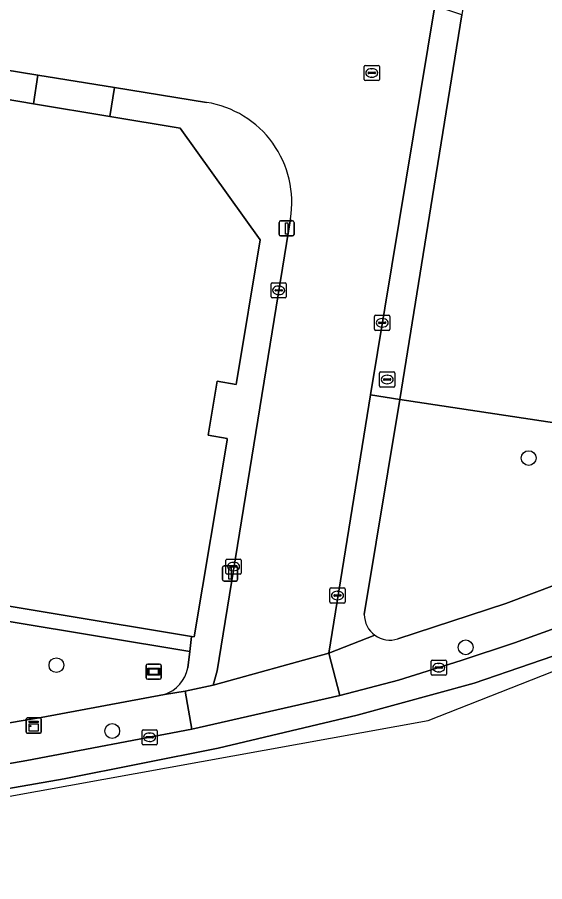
# Model space of a CAD drawing. Extents: x 163683 to 164494, y 382709 to 383872.
# Drawn here: x 164374.5 to 164409.4, y 383368.6 to 383425.8 of the extents above; entities that cross this region are included whole.
import ezdxf

# ---------------------------------------------------------------- set-up
doc = ezdxf.new("R2010")
doc.units = 0
for name, color, linetype in [('IMGEO_Boom', 7, 'Continuous'), ('IMGEO_Brandkraan', 7, 'Continuous'), ('IMGEO_Groenvoorziening', 7, 'Continuous'), ('IMGEO_Kast', 7, 'Continuous'), ('IMGEO_Kolk', 7, 'Continuous'), ('IMGEO_Lichtmast', 7, 'Continuous'), ('IMGEO_Pand', 7, 'Continuous'), ('IMGEO_Parkeervlak_gesloten', 7, 'Continuous'), ('IMGEO_Reclamebord', 7, 'Continuous'), ('IMGEO_Rijbaan_lokaal_gesloten', 7, 'Continuous'), ('IMGEO_Rijbaan_lokaal_open', 7, 'Continuous'), ('IMGEO_Rioolput', 7, 'Continuous'), ('IMGEO_Voetpad_open', 7, 'Continuous')]:
    doc.layers.add(name, color=color, linetype=linetype)

msp = doc.modelspace()

# ---------------------------------------------------------------- linework, layer by layer
at = {"layer": 'IMGEO_Boom'}
for centre in [(164408.292, 383396.617), (164404.134, 383384.103), (164377.1, 383382.926), (164380.783, 383378.572)]:
    msp.add_circle(centre, 0.489, dxfattribs=at)
at = {"layer": 'IMGEO_Brandkraan'}
for p, q in [((164398.449, 383401.385), (164398.449, 383402.237)), ((164398.524, 383402.311), (164399.376, 383402.311)), ((164398.937, 383402.091), (164398.962, 383402.091)), ((164399.45, 383402.237), (164399.45, 383401.385)), ((164398.708, 383401.805), (164398.708, 383401.817)), ((164399.146, 383401.768), (164398.748, 383401.768)), ((164398.751, 383401.854), (164399.149, 383401.854)), ((164398.96, 383401.531), (164398.935, 383401.531)), ((164399.192, 383401.817), (164399.192, 383401.805)), ((164399.376, 383401.311), (164398.524, 383401.311))]:
    msp.add_line(p, q, dxfattribs=at)
for points in [[(164398.449, 383401.385), (164398.449, 383402.237)], [(164398.524, 383402.311), (164399.376, 383402.311)], [(164399.45, 383402.237), (164399.45, 383401.385)], [(164399.376, 383401.311), (164398.524, 383401.311)]]:
    msp.add_lwpolyline(points, dxfattribs=at)
for centre, radius, start, end in [((164398.526, 383402.235), 0.0765, 91.552, 178.448), ((164398.526, 383402.235), 0.0765, 91.552, 178.448), ((164399.374, 383402.235), 0.0765, 1.552, 88.448), ((164399.374, 383402.235), 0.0765, 1.552, 88.448), ((164398.526, 383401.387), 0.0765, 181.552, 268.448), ((164398.526, 383401.387), 0.0765, 181.552, 268.448), ((164398.748, 383401.814), 0.0403, 85.8775, 175.7526), ((164398.745, 383401.804), 0.0366, 178.938, 274.7102), ((164399.149, 383401.811), 0.043, 264.8664, 352.4533), ((164399.153, 383401.816), 0.0386, 1.7309, 96.639), ((164399.374, 383401.387), 0.0765, 271.552, 358.448), ((164399.374, 383401.387), 0.0765, 271.552, 358.448)]:
    msp.add_arc(centre, radius, start, end, dxfattribs=at)
for centre, major_axis, ratio, start_param, end_param in [((164398.936, 383401.811), (-0.387, 0.002), 0.722429, 4.712389, 7.853982), ((164398.961, 383401.811), (-0.39, 0.002), 0.717154, 1.570796, 4.712389)]:
    msp.add_ellipse(centre, major_axis=major_axis, ratio=ratio, start_param=start_param, end_param=end_param, dxfattribs=at)
at = {"layer": 'IMGEO_Groenvoorziening'}
for points in [[(164428.396, 383397.104), (164433.215, 383400.226), (164435.831, 383402.227), (164436.826, 383408.214), (164434.628, 383408.476), (164418.461, 383397.661), (164403.717, 383399.885), (164399.775, 383400.479), (164397.432, 383386.27)], [(164399.656, 383384.661), (164406.777, 383387.01), (164413.399, 383389.497), (164419.578, 383392.262), (164423.537, 383394.307), (164428.396, 383397.104)], [(164385.771, 383382.748), (164385.904, 383383.826), (164362.021, 383387.789), (164360.227, 383376.903), (164363.088, 383377.295), (164376.099, 383379.459), (164384.249, 383380.992)]]:
    msp.add_lwpolyline(points, dxfattribs=at)
msp.add_lwpolyline([(164362.157, 383388.616), (164362.021, 383387.789), (164385.904, 383383.826), (164386.026, 383384.819), (164368.246, 383387.77), (164362.183, 383388.776)], close=True, dxfattribs=at)
for centre, radius, start, end in [((164399.136, 383386.287), 1.704, 180.5752, 234.1885), ((164399.14, 383386.292), 1.71, 234.1728, 287.5523), ((164383.532, 383383.151), 2.275, 288.3783, 349.7879)]:
    msp.add_arc(centre, radius, start, end, dxfattribs=at)
at = {"layer": 'IMGEO_Kast'}
for p, q in [((164375.103, 383378.51), (164375.103, 383379.351)), ((164375.103, 383379.351), (164375.103, 383378.51)), ((164375.178, 383379.435), (164376.019, 383379.435)), ((164376.019, 383379.435), (164375.178, 383379.435)), ((164376.103, 383379.36), (164376.103, 383378.519)), ((164376.103, 383378.519), (164376.103, 383379.36)), ((164376.028, 383378.435), (164375.187, 383378.435)), ((164375.187, 383378.435), (164376.028, 383378.435))]:
    msp.add_line(p, q, dxfattribs=at)
for points in [[(164375.298, 383379.225), (164375.898, 383379.225), (164375.898, 383379.14), (164375.298, 383379.14), (164375.298, 383379.225)], [(164375.298, 383379.05), (164375.898, 383379.05), (164375.898, 383378.561), (164375.298, 383378.561), (164375.298, 383379.05)]]:
    msp.add_lwpolyline(points, dxfattribs=at)
msp.add_circle((164375.382, 383378.899), 0.0377, dxfattribs=at)
for centre, start, end in [((164375.181, 383379.357), 92.4484, 184.2845), ((164375.181, 383379.357), 92.4484, 184.2845), ((164376.025, 383379.357), 2.4484, 94.2845), ((164376.025, 383379.357), 2.4484, 94.2845), ((164375.181, 383378.513), 182.4484, 274.2845), ((164375.181, 383378.513), 182.4484, 274.2845), ((164376.025, 383378.513), 272.4484, 4.2845), ((164376.025, 383378.513), 272.4484, 4.2845)]:
    msp.add_arc(centre, 0.0779, start, end, dxfattribs=at)
at = {"layer": 'IMGEO_Kolk'}
for p, q in [((164391.354, 383408.205), (164392.206, 383408.205)), ((164391.279, 383407.279), (164391.279, 383408.131)), ((164391.538, 383407.699), (164391.538, 383407.711)), ((164391.976, 383407.662), (164391.578, 383407.662)), ((164391.581, 383407.748), (164391.979, 383407.748)), ((164391.767, 383407.985), (164391.792, 383407.985)), ((164392.022, 383407.711), (164392.022, 383407.699)), ((164392.28, 383408.131), (164392.28, 383407.279)), ((164392.206, 383407.205), (164391.354, 383407.205)), ((164391.79, 383407.425), (164391.765, 383407.425)), ((164398.119, 383405.132), (164398.119, 383405.984)), ((164398.194, 383406.058), (164399.046, 383406.058)), ((164399.12, 383405.984), (164399.12, 383405.132)), ((164398.378, 383405.552), (164398.378, 383405.564)), ((164398.816, 383405.515), (164398.418, 383405.515)), ((164398.421, 383405.601), (164398.819, 383405.601)), ((164398.607, 383405.838), (164398.632, 383405.838)), ((164398.862, 383405.564), (164398.862, 383405.552)), ((164399.046, 383405.058), (164398.194, 383405.058)), ((164398.63, 383405.278), (164398.605, 383405.278)), ((164388.375, 383389.944), (164389.227, 383389.944)), ((164388.3, 383389.018), (164388.3, 383389.87)), ((164388.559, 383389.438), (164388.559, 383389.45)), ((164388.997, 383389.401), (164388.599, 383389.401)), ((164388.602, 383389.487), (164389, 383389.487)), ((164388.788, 383389.724), (164388.813, 383389.724)), ((164389.043, 383389.45), (164389.043, 383389.438)), ((164389.301, 383389.87), (164389.301, 383389.018)), ((164389.227, 383388.944), (164388.375, 383388.944)), ((164388.811, 383389.164), (164388.786, 383389.164)), ((164395.164, 383387.107), (164395.164, 383387.959)), ((164395.239, 383388.033), (164396.091, 383388.033)), ((164395.652, 383387.813), (164395.677, 383387.813)), ((164396.165, 383387.959), (164396.165, 383387.107)), ((164395.423, 383387.527), (164395.423, 383387.539)), ((164395.861, 383387.49), (164395.463, 383387.49)), ((164395.466, 383387.576), (164395.864, 383387.576)), ((164395.675, 383387.253), (164395.65, 383387.253)), ((164395.907, 383387.539), (164395.907, 383387.527)), ((164396.091, 383387.033), (164395.239, 383387.033)), ((164401.853, 383382.337), (164401.853, 383383.189)), ((164401.928, 383383.263), (164402.78, 383383.263)), ((164402.854, 383383.189), (164402.854, 383382.337)), ((164402.112, 383382.757), (164402.112, 383382.769)), ((164402.55, 383382.72), (164402.152, 383382.72)), ((164402.155, 383382.806), (164402.553, 383382.806)), ((164402.341, 383383.043), (164402.366, 383383.043)), ((164402.596, 383382.769), (164402.596, 383382.757)), ((164402.78, 383382.263), (164401.928, 383382.263)), ((164402.364, 383382.483), (164402.339, 383382.483)), ((164382.753, 383377.734), (164382.753, 383378.586)), ((164382.828, 383378.66), (164383.68, 383378.66)), ((164383.754, 383378.586), (164383.754, 383377.734)), ((164383.012, 383378.154), (164383.012, 383378.166)), ((164383.45, 383378.117), (164383.052, 383378.117)), ((164383.055, 383378.203), (164383.453, 383378.203)), ((164383.241, 383378.44), (164383.266, 383378.44)), ((164383.496, 383378.166), (164383.496, 383378.154)), ((164383.68, 383377.66), (164382.828, 383377.66)), ((164383.264, 383377.88), (164383.239, 383377.88))]:
    msp.add_line(p, q, dxfattribs=at)
for points in [[(164391.354, 383408.205), (164392.206, 383408.205)], [(164391.279, 383407.279), (164391.279, 383408.131)], [(164392.28, 383408.131), (164392.28, 383407.279)], [(164392.206, 383407.205), (164391.354, 383407.205)], [(164398.119, 383405.132), (164398.119, 383405.984)], [(164398.194, 383406.058), (164399.046, 383406.058)], [(164399.12, 383405.984), (164399.12, 383405.132)], [(164399.046, 383405.058), (164398.194, 383405.058)], [(164388.375, 383389.944), (164389.227, 383389.944)], [(164388.3, 383389.018), (164388.3, 383389.87)], [(164389.301, 383389.87), (164389.301, 383389.018)], [(164389.227, 383388.944), (164388.375, 383388.944)], [(164395.164, 383387.107), (164395.164, 383387.959)], [(164395.239, 383388.033), (164396.091, 383388.033)], [(164396.165, 383387.959), (164396.165, 383387.107)], [(164396.091, 383387.033), (164395.239, 383387.033)], [(164401.853, 383382.337), (164401.853, 383383.189)], [(164401.928, 383383.263), (164402.78, 383383.263)], [(164402.854, 383383.189), (164402.854, 383382.337)], [(164402.78, 383382.263), (164401.928, 383382.263)], [(164382.753, 383377.734), (164382.753, 383378.586)], [(164382.828, 383378.66), (164383.68, 383378.66)], [(164383.754, 383378.586), (164383.754, 383377.734)], [(164383.68, 383377.66), (164382.828, 383377.66)]]:
    msp.add_lwpolyline(points, dxfattribs=at)
for centre, radius, start, end in [((164391.356, 383408.129), 0.0765, 91.552, 178.448), ((164391.356, 383408.129), 0.0765, 91.552, 178.448), ((164392.204, 383408.129), 0.0765, 1.552, 88.448), ((164392.204, 383408.129), 0.0765, 1.552, 88.448), ((164391.578, 383407.708), 0.0403, 85.8775, 175.7526), ((164391.575, 383407.698), 0.0366, 178.938, 274.7102), ((164391.979, 383407.705), 0.043, 264.8664, 352.4533), ((164391.983, 383407.71), 0.0386, 1.7309, 96.639), ((164391.356, 383407.281), 0.0765, 181.552, 268.448), ((164391.356, 383407.281), 0.0765, 181.552, 268.448), ((164392.204, 383407.281), 0.0765, 271.552, 358.448), ((164392.204, 383407.281), 0.0765, 271.552, 358.448), ((164398.196, 383405.982), 0.0765, 91.552, 178.448), ((164398.196, 383405.982), 0.0765, 91.552, 178.448), ((164399.044, 383405.982), 0.0765, 1.552, 88.448), ((164399.044, 383405.982), 0.0765, 1.552, 88.448), ((164398.418, 383405.561), 0.0403, 85.8775, 175.7526), ((164398.415, 383405.551), 0.0366, 178.938, 274.7102), ((164398.819, 383405.558), 0.043, 264.8664, 352.4533), ((164398.823, 383405.563), 0.0386, 1.7309, 96.639), ((164398.196, 383405.134), 0.0765, 181.552, 268.448), ((164398.196, 383405.134), 0.0765, 181.552, 268.448), ((164399.044, 383405.134), 0.0765, 271.552, 358.448), ((164399.044, 383405.134), 0.0765, 271.552, 358.448), ((164388.377, 383389.868), 0.0765, 91.552, 178.448), ((164388.377, 383389.868), 0.0765, 91.552, 178.448), ((164389.225, 383389.868), 0.0765, 1.552, 88.448), ((164389.225, 383389.868), 0.0765, 1.552, 88.448), ((164388.599, 383389.447), 0.0403, 85.8775, 175.7526), ((164388.596, 383389.437), 0.0366, 178.938, 274.7102), ((164389, 383389.444), 0.043, 264.8664, 352.4533), ((164389.004, 383389.449), 0.0386, 1.7309, 96.639), ((164388.377, 383389.02), 0.0765, 181.552, 268.448), ((164388.377, 383389.02), 0.0765, 181.552, 268.448), ((164389.225, 383389.02), 0.0765, 271.552, 358.448), ((164389.225, 383389.02), 0.0765, 271.552, 358.448), ((164395.241, 383387.957), 0.0765, 91.552, 178.448), ((164395.241, 383387.957), 0.0765, 91.552, 178.448), ((164396.089, 383387.957), 0.0765, 1.552, 88.448), ((164396.089, 383387.957), 0.0765, 1.552, 88.448), ((164395.241, 383387.109), 0.0765, 181.552, 268.448), ((164395.241, 383387.109), 0.0765, 181.552, 268.448), ((164395.463, 383387.536), 0.0403, 85.8775, 175.7526), ((164395.46, 383387.526), 0.0366, 178.938, 274.7102), ((164395.864, 383387.533), 0.043, 264.8664, 352.4533), ((164395.868, 383387.538), 0.0386, 1.7309, 96.639), ((164396.089, 383387.109), 0.0765, 271.552, 358.448), ((164396.089, 383387.109), 0.0765, 271.552, 358.448), ((164401.93, 383383.187), 0.0765, 91.552, 178.448), ((164401.93, 383383.187), 0.0765, 91.552, 178.448), ((164402.778, 383383.187), 0.0765, 1.552, 88.448), ((164402.778, 383383.187), 0.0765, 1.552, 88.448), ((164402.152, 383382.766), 0.0403, 85.8775, 175.7526), ((164402.149, 383382.756), 0.0366, 178.938, 274.7102), ((164402.553, 383382.763), 0.043, 264.8664, 352.4533), ((164402.557, 383382.768), 0.0386, 1.7309, 96.639), ((164401.93, 383382.339), 0.0765, 181.552, 268.448), ((164401.93, 383382.339), 0.0765, 181.552, 268.448), ((164402.778, 383382.339), 0.0765, 271.552, 358.448), ((164402.778, 383382.339), 0.0765, 271.552, 358.448), ((164382.83, 383378.584), 0.0765, 91.552, 178.448), ((164382.83, 383378.584), 0.0765, 91.552, 178.448), ((164383.678, 383378.584), 0.0765, 1.552, 88.448), ((164383.678, 383378.584), 0.0765, 1.552, 88.448), ((164383.052, 383378.163), 0.0403, 85.8775, 175.7526), ((164383.049, 383378.153), 0.0366, 178.938, 274.7102), ((164383.453, 383378.16), 0.043, 264.8664, 352.4533), ((164383.457, 383378.165), 0.0386, 1.7309, 96.639), ((164382.83, 383377.736), 0.0765, 181.552, 268.448), ((164382.83, 383377.736), 0.0765, 181.552, 268.448), ((164383.678, 383377.736), 0.0765, 271.552, 358.448), ((164383.678, 383377.736), 0.0765, 271.552, 358.448)]:
    msp.add_arc(centre, radius, start, end, dxfattribs=at)
for centre, major_axis, ratio, start_param, end_param in [((164391.766, 383407.705), (-0.387, 0.002), 0.722429, 4.712389, 7.853982), ((164391.791, 383407.705), (-0.39, 0.002), 0.717154, 1.570796, 4.712389), ((164398.606, 383405.558), (-0.387, 0.002), 0.722429, 4.712389, 7.853982), ((164398.631, 383405.558), (-0.39, 0.002), 0.717154, 1.570796, 4.712389), ((164388.787, 383389.444), (-0.387, 0.002), 0.722429, 4.712389, 7.853982), ((164388.812, 383389.444), (-0.39, 0.002), 0.717154, 1.570796, 4.712389), ((164395.651, 383387.533), (-0.387, 0.002), 0.722429, 4.712389, 7.853982), ((164395.676, 383387.533), (-0.39, 0.002), 0.717154, 1.570796, 4.712389), ((164402.34, 383382.763), (-0.387, 0.002), 0.722429, 4.712389, 7.853982), ((164402.365, 383382.763), (-0.39, 0.002), 0.717154, 1.570796, 4.712389), ((164383.24, 383378.16), (-0.387, 0.002), 0.722429, 4.712389, 7.853982), ((164383.265, 383378.16), (-0.39, 0.002), 0.717154, 1.570796, 4.712389)]:
    msp.add_ellipse(centre, major_axis=major_axis, ratio=ratio, start_param=start_param, end_param=end_param, dxfattribs=at)
at = {"layer": 'IMGEO_Lichtmast'}
for p, q in [((164391.905, 383412.298), (164392.695, 383412.298)), ((164392.695, 383412.298), (164391.905, 383412.298)), ((164391.805, 383411.398), (164391.805, 383412.198)), ((164391.805, 383412.198), (164391.805, 383411.398)), ((164392.795, 383412.198), (164392.795, 383411.398)), ((164392.795, 383411.398), (164392.795, 383412.198)), ((164392.695, 383411.298), (164391.905, 383411.298)), ((164391.905, 383411.298), (164392.695, 383411.298)), ((164388.072, 383388.586), (164388.072, 383389.386)), ((164388.072, 383389.386), (164388.072, 383388.586)), ((164388.172, 383389.486), (164388.962, 383389.486)), ((164388.962, 383389.486), (164388.172, 383389.486)), ((164389.062, 383389.386), (164389.062, 383388.586)), ((164389.062, 383388.586), (164389.062, 383389.386)), ((164388.962, 383388.486), (164388.172, 383388.486)), ((164388.172, 383388.486), (164388.962, 383388.486))]:
    msp.add_line(p, q, dxfattribs=at)
for points in [[(164392.225, 383412.173), (164392.375, 383412.173), (164392.375, 383411.423), (164392.225, 383411.423), (164392.225, 383412.173)], [(164388.492, 383389.361), (164388.642, 383389.361), (164388.642, 383388.611), (164388.492, 383388.611), (164388.492, 383389.361)]]:
    msp.add_lwpolyline(points, dxfattribs=at)
for centre, start, end in [((164391.905, 383412.198), 90, 180), ((164391.905, 383412.198), 90, 180), ((164392.695, 383412.198), 0, 90), ((164392.695, 383412.198), 360, 90), ((164391.905, 383411.398), 180, 270), ((164391.905, 383411.398), 180, 270), ((164392.695, 383411.398), 270, 0), ((164392.695, 383411.398), 270, 0), ((164388.172, 383389.386), 90, 180), ((164388.172, 383389.386), 90, 180), ((164388.962, 383389.386), 0, 90), ((164388.962, 383389.386), 360, 90), ((164388.172, 383388.586), 180, 270), ((164388.172, 383388.586), 180, 270), ((164388.962, 383388.586), 270, 0), ((164388.962, 383388.586), 270, 0)]:
    msp.add_arc(centre, 0.1, start, end, dxfattribs=at)
at = {"layer": 'IMGEO_Pand'}
msp.add_lwpolyline([(164368.246, 383387.77), (164386.026, 383384.819), (164386.208, 383384.789), (164388.367, 383397.796), (164388.387, 383397.914), (164387.114, 383398.126), (164387.707, 383401.699), (164388.981, 383401.488), (164389.002, 383401.617), (164390.567, 383411.051), (164385.273, 383418.427), (164380.62, 383419.199), (164375.579, 383420.036), (164373.652, 383420.356)], dxfattribs=at)
at = {"layer": 'IMGEO_Parkeervlak_gesloten'}
msp.add_lwpolyline([(164420.809, 383410.761), (164409.92, 383412.562), (164412.123, 383425.814), (164414.331, 383439.096), (164416.474, 383451.989), (164408.298, 383453.387), (164406.727, 383443.638), (164405.814, 383437.97), (164405.093, 383433.498), (164404.258, 383428.309), (164403.874, 383425.926), (164401.938, 383413.91), (164399.775, 383400.479), (164403.717, 383399.885), (164418.461, 383397.661)], close=True, dxfattribs=at)
at = {"layer": 'IMGEO_Reclamebord'}
for p, q in [((164383.029, 383382.097), (164383.029, 383382.897)), ((164383.029, 383382.897), (164383.029, 383382.097)), ((164383.129, 383382.997), (164383.919, 383382.997)), ((164383.919, 383382.997), (164383.129, 383382.997)), ((164384.019, 383382.897), (164384.019, 383382.097)), ((164384.019, 383382.097), (164384.019, 383382.897)), ((164383.919, 383381.997), (164383.129, 383381.997)), ((164383.129, 383381.997), (164383.919, 383381.997))]:
    msp.add_line(p, q, dxfattribs=at)
for points in [[(164383.13, 383382.729), (164383.918, 383382.729), (164383.918, 383382.265), (164383.13, 383382.265), (164383.13, 383382.729)], [(164383.195, 383382.664), (164383.195, 383382.33), (164383.853, 383382.33), (164383.853, 383382.664), (164383.195, 383382.664)]]:
    msp.add_lwpolyline(points, dxfattribs=at)
for centre, start, end in [((164383.129, 383382.897), 90, 180), ((164383.129, 383382.897), 90, 180), ((164383.919, 383382.897), 0, 90), ((164383.919, 383382.897), 360, 90), ((164383.129, 383382.097), 180, 270), ((164383.129, 383382.097), 180, 270), ((164383.919, 383382.097), 270, 0), ((164383.919, 383382.097), 270, 0)]:
    msp.add_arc(centre, 0.1, start, end, dxfattribs=at)
at = {"layer": 'IMGEO_Rijbaan_lokaal_gesloten'}
for points in [[(164312.01, 383369.045), (164312.445, 383369.009), (164312.487, 383368.61), (164324.616, 383368.714), (164356.475, 383371.092), (164401.663, 383379.276), (164425.545, 383388.682), (164463.906, 383408.505), (164492.967, 383431.62)], [(164422.356, 383388.746), (164432.053, 383394.306), (164445.611, 383403.47), (164444.135, 383405.29), (164434.61, 383398.019), (164429.544, 383394.736), (164424.335, 383391.718), (164420.573, 383389.855), (164415.779, 383387.642), (164411.142, 383385.758), (164407.356, 383384.396), (164403.827, 383383.244), (164399.696, 383381.926), (164395.821, 383380.912), (164386.044, 383378.693), (164375.155, 383376.627), (164369.608, 383375.647)], [(164311.915, 383371.653), (164312.054, 383369.76), (164322.165, 383369.437), (164329.573, 383369.616), (164343.058, 383370.563), (164353.076, 383371.613), (164363.456, 383372.944), (164377.604, 383375.42), (164387.773, 383377.445), (164396.97, 383379.627), (164404.69, 383381.733), (164412.13, 383384.298), (164416.121, 383385.853), (164417.931, 383386.713)], [(164417.931, 383386.713), (164416.121, 383385.853), (164412.13, 383384.298), (164404.69, 383381.733), (164396.97, 383379.627), (164387.773, 383377.445), (164377.604, 383375.42), (164363.456, 383372.944), (164353.076, 383371.613), (164343.058, 383370.563), (164329.573, 383369.616), (164322.165, 383369.437), (164312.054, 383369.76)]]:
    msp.add_lwpolyline(points, dxfattribs=at)
at = {"layer": 'IMGEO_Rijbaan_lokaal_open'}
for points in [[(164397.841, 383400.802), (164402.086, 383426.517), (164402.404, 383428.414), (164403.289, 383433.794), (164404.026, 383438.264), (164404.57, 383441.561), (164386.794, 383444.487), (164381.206, 383445.407), (164379.074, 383445.758), (164373.589, 383446.661), (164361.334, 383448.678), (164355.558, 383449.629), (164346.592, 383451.105), (164342.491, 383427.374), (164344.507, 383427.045), (164350.301, 383426.102), (164362.221, 383424.161), (164367.769, 383423.255), (164375.877, 383421.939), (164380.928, 383421.12), (164387.008, 383420.133)], [(164392.561, 383412.425), (164387.71, 383382.56), (164387.445, 383381.607), (164395.093, 383383.719), (164397.841, 383400.802)]]:
    msp.add_lwpolyline(points, dxfattribs=at)
msp.add_lwpolyline([(164395.821, 383380.912), (164395.093, 383383.719), (164387.445, 383381.607), (164385.601, 383381.2), (164386.044, 383378.693)], close=True, dxfattribs=at)
msp.add_arc((164385.951, 383413.517), 6.7, 350.6202, 80.9193, dxfattribs=at)
at = {"layer": 'IMGEO_Rioolput'}
for p, q in [((164397.429, 383421.65), (164397.429, 383422.502)), ((164397.504, 383422.576), (164398.356, 383422.576)), ((164398.43, 383422.502), (164398.43, 383421.65)), ((164397.688, 383422.07), (164397.688, 383422.082)), ((164398.126, 383422.033), (164397.728, 383422.033)), ((164397.731, 383422.119), (164398.129, 383422.119)), ((164397.917, 383422.356), (164397.942, 383422.356)), ((164398.172, 383422.082), (164398.172, 383422.07)), ((164398.356, 383421.576), (164397.504, 383421.576)), ((164397.94, 383421.796), (164397.915, 383421.796))]:
    msp.add_line(p, q, dxfattribs=at)
for points in [[(164397.429, 383421.65), (164397.429, 383422.502)], [(164397.504, 383422.576), (164398.356, 383422.576)], [(164398.43, 383422.502), (164398.43, 383421.65)], [(164398.356, 383421.576), (164397.504, 383421.576)]]:
    msp.add_lwpolyline(points, dxfattribs=at)
for centre, radius, start, end in [((164397.506, 383422.5), 0.0765, 91.552, 178.448), ((164397.506, 383422.5), 0.0765, 91.552, 178.448), ((164398.354, 383422.5), 0.0765, 1.552, 88.448), ((164398.354, 383422.5), 0.0765, 1.552, 88.448), ((164397.728, 383422.079), 0.0403, 85.8775, 175.7526), ((164397.725, 383422.069), 0.0366, 178.938, 274.7102), ((164398.129, 383422.076), 0.043, 264.8664, 352.4533), ((164398.133, 383422.081), 0.0386, 1.7309, 96.639), ((164397.506, 383421.652), 0.0765, 181.552, 268.448), ((164397.506, 383421.652), 0.0765, 181.552, 268.448), ((164398.354, 383421.652), 0.0765, 271.552, 358.448), ((164398.354, 383421.652), 0.0765, 271.552, 358.448)]:
    msp.add_arc(centre, radius, start, end, dxfattribs=at)
for centre, major_axis, ratio, start_param, end_param in [((164397.916, 383422.076), (-0.387, 0.002), 0.722429, 4.712389, 7.853982), ((164397.941, 383422.076), (-0.39, 0.002), 0.717154, 1.570796, 4.712389)]:
    msp.add_ellipse(centre, major_axis=major_axis, ratio=ratio, start_param=start_param, end_param=end_param, dxfattribs=at)
at = {"layer": 'IMGEO_Voetpad_open'}
for points in [[(164398.139, 383384.905), (164395.093, 383383.719), (164395.821, 383380.912), (164399.696, 383381.926), (164403.827, 383383.244), (164407.356, 383384.396), (164411.142, 383385.758), (164415.779, 383387.642), (164420.573, 383389.855), (164424.335, 383391.718), (164429.544, 383394.736), (164434.61, 383398.019), (164444.135, 383405.29), (164449.108, 383409.47), (164452.841, 383412.763), (164456.036, 383415.815), (164476.092, 383435.898)], [(164468.543, 383431.866), (164454.961, 383418.277), (164448.957, 383412.619), (164443.692, 383408.243), (164435.831, 383402.227), (164433.215, 383400.226), (164428.396, 383397.104), (164423.537, 383394.307), (164419.578, 383392.262), (164413.399, 383389.497), (164406.777, 383387.01), (164399.656, 383384.661)], [(164387.008, 383420.133), (164380.928, 383421.12), (164380.62, 383419.199), (164385.273, 383418.427), (164390.567, 383411.051), (164389.002, 383401.617), (164388.981, 383401.488), (164387.707, 383401.699), (164387.114, 383398.126), (164388.387, 383397.914), (164388.367, 383397.796), (164386.208, 383384.789), (164386.026, 383384.819), (164385.904, 383383.826), (164385.771, 383382.748)], [(164384.249, 383380.992), (164385.601, 383381.2), (164387.445, 383381.607), (164387.71, 383382.56), (164392.561, 383412.425)], [(164399.775, 383400.479), (164397.841, 383400.802), (164395.093, 383383.719), (164398.139, 383384.905)], [(164397.432, 383386.27), (164399.775, 383400.479)]]:
    msp.add_lwpolyline(points, dxfattribs=at)
for points in [[(164397.841, 383400.802), (164399.775, 383400.479), (164401.938, 383413.91), (164403.874, 383425.926), (164402.086, 383426.517)], [(164375.877, 383421.939), (164367.769, 383423.255), (164367.437, 383421.258), (164373.628, 383420.211), (164373.652, 383420.356), (164375.579, 383420.036)], [(164375.877, 383421.939), (164375.579, 383420.036), (164380.62, 383419.199), (164380.928, 383421.12)], [(164386.044, 383378.693), (164385.601, 383381.2), (164384.249, 383380.992), (164376.099, 383379.459), (164363.088, 383377.295), (164360.227, 383376.903), (164358.361, 383376.648), (164357.148, 383376.482), (164356.72, 383376.438), (164348.558, 383375.606), (164348.852, 383372.868), (164363.051, 383374.614), (164369.608, 383375.647), (164375.155, 383376.627)]]:
    msp.add_lwpolyline(points, close=True, dxfattribs=at)
for centre, radius, start, end in [((164385.951, 383413.517), 6.7, 350.6202, 80.9193), ((164399.136, 383386.287), 1.704, 180.5752, 234.1885), ((164399.14, 383386.292), 1.71, 234.1728, 287.5523), ((164383.532, 383383.151), 2.275, 288.3783, 349.7879)]:
    msp.add_arc(centre, radius, start, end, dxfattribs=at)

doc.saveas('drawing.dxf')
